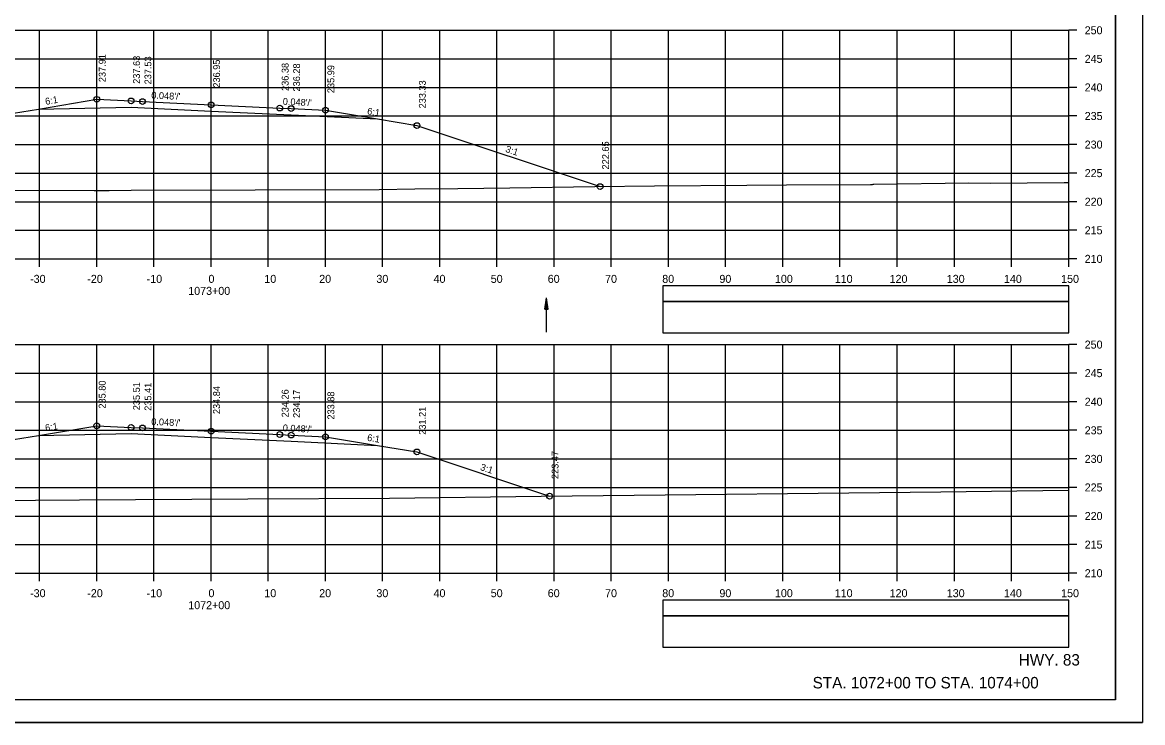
# Model space of a CAD drawing. Extents: x 1386544 to 1388153, y 379785 to 390999.
# Drawn here: x 1387326.7 to 1387522.6, y 389505.6 to 389628.1 of the extents above; entities that cross this region are included whole.
import ezdxf

# ---------------------------------------------------------------- set-up
doc = ezdxf.new("R2010")
doc.units = 0
for name, color, linetype in [('R_Alt Surface', 7, 'Continuous'), ('R_Axis', 7, 'Continuous'), ('R_Axis Annot', 7, 'Continuous'), ('R_Border', 7, 'Continuous'), ('R_Draft', 7, 'Continuous'), ('R_Exist Surface', 7, 'Continuous'), ('R_Fin Surface', 7, 'Continuous'), ('R_Grid', 7, 'Continuous'), ('R_No Plot', 7, 'Continuous'), ('R_Water', 7, 'Continuous'), ('R_Xsect Elev', 7, 'Continuous'), ('R_Xsect Slope', 7, 'Continuous')]:
    doc.layers.add(name, color=color, linetype=linetype)

msp = doc.modelspace()

# ---------------------------------------------------------------- linework, layer by layer
at = {"layer": 'R_Alt Surface'}
for points in [[(1387329.51, 389612.94), (1387345.68, 389613.27), (1387359.68, 389612.59), (1387373.68, 389611.92), (1387388.81, 389611.2)], [(1387329.51, 389555.83), (1387345.68, 389556.15), (1387359.68, 389555.48), (1387373.68, 389554.81), (1387388.81, 389554.08)]]:
    msp.add_lwpolyline(points, dxfattribs=at)
at = {"layer": 'R_Axis'}
for p, q in [((1387509.68, 389586.72), (1387509.68, 389626.72)), ((1387511.08, 389626.72), (1387509.68, 389626.72)), ((1387511.08, 389621.72), (1387509.68, 389621.72)), ((1387511.08, 389616.72), (1387509.68, 389616.72)), ((1387511.08, 389611.72), (1387509.68, 389611.72)), ((1387511.08, 389606.72), (1387509.68, 389606.72)), ((1387511.08, 389601.72), (1387509.68, 389601.72)), ((1387511.08, 389596.72), (1387509.68, 389596.72)), ((1387511.08, 389591.72), (1387509.68, 389591.72)), ((1387209.68, 389586.72), (1387509.68, 389586.72)), ((1387329.68, 389585.32), (1387329.68, 389586.72)), ((1387339.68, 389585.32), (1387339.68, 389586.72)), ((1387349.68, 389585.32), (1387349.68, 389586.72)), ((1387359.68, 389585.32), (1387359.68, 389586.72)), ((1387369.68, 389585.32), (1387369.68, 389586.72)), ((1387379.68, 389585.32), (1387379.68, 389586.72)), ((1387389.68, 389585.32), (1387389.68, 389586.72)), ((1387399.68, 389585.32), (1387399.68, 389586.72)), ((1387409.68, 389585.32), (1387409.68, 389586.72)), ((1387419.68, 389585.32), (1387419.68, 389586.72)), ((1387429.68, 389585.32), (1387429.68, 389586.72)), ((1387439.68, 389585.32), (1387439.68, 389586.72)), ((1387449.68, 389585.32), (1387449.68, 389586.72)), ((1387459.68, 389585.32), (1387459.68, 389586.72)), ((1387469.68, 389585.32), (1387469.68, 389586.72)), ((1387479.68, 389585.32), (1387479.68, 389586.72)), ((1387489.68, 389585.32), (1387489.68, 389586.72)), ((1387499.68, 389585.32), (1387499.68, 389586.72)), ((1387509.68, 389585.32), (1387509.68, 389586.72)), ((1387511.08, 389586.72), (1387509.68, 389586.72)), ((1387509.68, 389531.72), (1387509.68, 389571.72)), ((1387511.08, 389571.72), (1387509.68, 389571.72)), ((1387511.08, 389566.72), (1387509.68, 389566.72)), ((1387511.08, 389561.72), (1387509.68, 389561.72)), ((1387511.08, 389556.72), (1387509.68, 389556.72)), ((1387511.08, 389551.72), (1387509.68, 389551.72)), ((1387511.08, 389546.72), (1387509.68, 389546.72)), ((1387511.08, 389541.72), (1387509.68, 389541.72)), ((1387511.08, 389536.72), (1387509.68, 389536.72)), ((1387209.68, 389531.72), (1387509.68, 389531.72)), ((1387329.68, 389530.32), (1387329.68, 389531.72)), ((1387339.68, 389530.32), (1387339.68, 389531.72)), ((1387349.68, 389530.32), (1387349.68, 389531.72)), ((1387359.68, 389530.32), (1387359.68, 389531.72)), ((1387369.68, 389530.32), (1387369.68, 389531.72)), ((1387379.68, 389530.32), (1387379.68, 389531.72)), ((1387389.68, 389530.32), (1387389.68, 389531.72)), ((1387399.68, 389530.32), (1387399.68, 389531.72)), ((1387409.68, 389530.32), (1387409.68, 389531.72)), ((1387419.68, 389530.32), (1387419.68, 389531.72)), ((1387429.68, 389530.32), (1387429.68, 389531.72)), ((1387439.68, 389530.32), (1387439.68, 389531.72)), ((1387449.68, 389530.32), (1387449.68, 389531.72)), ((1387459.68, 389530.32), (1387459.68, 389531.72)), ((1387469.68, 389530.32), (1387469.68, 389531.72)), ((1387479.68, 389530.32), (1387479.68, 389531.72)), ((1387489.68, 389530.32), (1387489.68, 389531.72)), ((1387499.68, 389530.32), (1387499.68, 389531.72)), ((1387509.68, 389530.32), (1387509.68, 389531.72)), ((1387511.08, 389531.72), (1387509.68, 389531.72))]:
    msp.add_line(p, q, dxfattribs=at)
at = {"layer": 'R_Axis Annot'}
for points in [[(1387438.7, 389579.28), (1387509.68, 389579.28), (1387509.68, 389581.99), (1387438.7, 389581.99)], [(1387438.7, 389573.75), (1387509.68, 389573.75), (1387509.68, 389579.28), (1387438.7, 389579.28)], [(1387438.7, 389524.28), (1387509.68, 389524.28), (1387509.68, 389526.99), (1387438.7, 389526.99)], [(1387438.7, 389518.75), (1387509.68, 389518.75), (1387509.68, 389524.28), (1387438.7, 389524.28)]]:
    msp.add_lwpolyline(points, close=True, dxfattribs=at)
at = {"layer": 'R_Border'}
for q in [(1387517.86, 389715.02), (1387201.68, 389509.56)]:
    msp.add_line((1387517.86, 389509.56), q, dxfattribs=at)
at = {"layer": 'R_Exist Surface'}
for points in [[(1387286.07, 389598.73), (1387339.24, 389598.71), (1387341.84, 389598.7), (1387345.67, 389598.73), (1387389.05, 389598.88), (1387395.33, 389598.96), (1387402.83, 389599.05), (1387411.95, 389599.17), (1387426.8, 389599.36), (1387437.25, 389599.49), (1387453.37, 389599.6), (1387460.34, 389599.68), (1387475, 389599.76), (1387475.39, 389599.76), (1387475.48, 389599.77), (1387475.59, 389599.77), (1387492.2, 389600.02), (1387495.97, 389599.98), (1387508.9, 389600.11), (1387509.68, 389600.11)], [(1387209.68, 389543.31), (1387234.32, 389543.62), (1387279.65, 389544.08), (1387283.69, 389544.13), (1387285.15, 389544.14), (1387290.5, 389544.19), (1387336.68, 389544.56), (1387366.08, 389544.73), (1387390.87, 389544.87), (1387417.41, 389545.18), (1387439.12, 389545.43), (1387471.24, 389545.8), (1387487.29, 389545.97), (1387500.64, 389546.15), (1387509.68, 389546.27)]]:
    msp.add_lwpolyline(points, dxfattribs=at)
at = {"layer": 'R_Fin Surface'}
for points in [[(1387283.92, 389598.72), (1387323.68, 389611.97), (1387329.51, 389612.94), (1387339.68, 389614.64), (1387345.68, 389614.35), (1387347.68, 389614.25), (1387359.68, 389613.68), (1387371.68, 389613.1), (1387373.68, 389613.01), (1387379.68, 389612.72), (1387388.81, 389611.2), (1387395.68, 389610.05), (1387427.72, 389599.37)], [(1387291.72, 389544.2), (1387323.68, 389554.86), (1387329.51, 389555.83), (1387339.68, 389557.52), (1387345.68, 389557.23), (1387347.68, 389557.14), (1387359.68, 389556.56), (1387371.68, 389555.99), (1387373.68, 389555.89), (1387379.68, 389555.6), (1387388.81, 389554.08), (1387395.68, 389552.94), (1387418.89, 389545.2)]]:
    msp.add_lwpolyline(points, dxfattribs=at)
at = {"layer": 'R_Grid'}
for p, q in [((1387209.68, 389626.72), (1387509.68, 389626.72)), ((1387329.68, 389586.72), (1387329.68, 389626.72)), ((1387339.68, 389586.72), (1387339.68, 389626.72)), ((1387349.68, 389586.72), (1387349.68, 389626.72)), ((1387359.68, 389586.72), (1387359.68, 389626.72)), ((1387369.68, 389586.72), (1387369.68, 389626.72)), ((1387379.68, 389586.72), (1387379.68, 389626.72)), ((1387389.68, 389586.72), (1387389.68, 389626.72)), ((1387399.68, 389586.72), (1387399.68, 389626.72)), ((1387409.68, 389586.72), (1387409.68, 389626.72)), ((1387419.68, 389586.72), (1387419.68, 389626.72)), ((1387429.68, 389586.72), (1387429.68, 389626.72)), ((1387439.68, 389586.72), (1387439.68, 389626.72)), ((1387449.68, 389586.72), (1387449.68, 389626.72)), ((1387459.68, 389586.72), (1387459.68, 389626.72)), ((1387469.68, 389586.72), (1387469.68, 389626.72)), ((1387479.68, 389586.72), (1387479.68, 389626.72)), ((1387489.68, 389586.72), (1387489.68, 389626.72)), ((1387499.68, 389586.72), (1387499.68, 389626.72)), ((1387509.68, 389586.72), (1387509.68, 389626.72)), ((1387209.68, 389621.72), (1387509.68, 389621.72)), ((1387209.68, 389616.72), (1387509.68, 389616.72)), ((1387209.68, 389611.72), (1387509.68, 389611.72)), ((1387209.68, 389606.72), (1387509.68, 389606.72)), ((1387209.68, 389601.72), (1387509.68, 389601.72)), ((1387209.68, 389596.72), (1387509.68, 389596.72)), ((1387209.68, 389591.72), (1387509.68, 389591.72)), ((1387209.68, 389586.72), (1387509.68, 389586.72)), ((1387209.68, 389571.72), (1387509.68, 389571.72)), ((1387329.68, 389531.72), (1387329.68, 389571.72)), ((1387339.68, 389531.72), (1387339.68, 389571.72)), ((1387349.68, 389531.72), (1387349.68, 389571.72)), ((1387359.68, 389531.72), (1387359.68, 389571.72)), ((1387369.68, 389531.72), (1387369.68, 389571.72)), ((1387379.68, 389531.72), (1387379.68, 389571.72)), ((1387389.68, 389531.72), (1387389.68, 389571.72)), ((1387399.68, 389531.72), (1387399.68, 389571.72)), ((1387409.68, 389531.72), (1387409.68, 389571.72)), ((1387419.68, 389531.72), (1387419.68, 389571.72)), ((1387429.68, 389531.72), (1387429.68, 389571.72)), ((1387439.68, 389531.72), (1387439.68, 389571.72)), ((1387449.68, 389531.72), (1387449.68, 389571.72)), ((1387459.68, 389531.72), (1387459.68, 389571.72)), ((1387469.68, 389531.72), (1387469.68, 389571.72)), ((1387479.68, 389531.72), (1387479.68, 389571.72)), ((1387489.68, 389531.72), (1387489.68, 389571.72)), ((1387499.68, 389531.72), (1387499.68, 389571.72)), ((1387509.68, 389531.72), (1387509.68, 389571.72)), ((1387209.68, 389566.72), (1387509.68, 389566.72)), ((1387209.68, 389561.72), (1387509.68, 389561.72)), ((1387209.68, 389556.72), (1387509.68, 389556.72)), ((1387209.68, 389551.72), (1387509.68, 389551.72)), ((1387209.68, 389546.72), (1387509.68, 389546.72)), ((1387209.68, 389541.72), (1387509.68, 389541.72)), ((1387209.68, 389536.72), (1387509.68, 389536.72)), ((1387209.68, 389531.72), (1387509.68, 389531.72))]:
    msp.add_line(p, q, dxfattribs=at)
at = {"layer": 'R_No Plot'}
msp.add_line((1387189.28, 389505.58), (1387522.61, 389505.58), dxfattribs=at)
for points in [[(1387189.27, 389718.91), (1387522.61, 389718.91), (1387522.61, 389505.57), (1387189.27, 389505.57)], [(1387435.6, 389715.02), (1387455.22, 389715.02), (1387455.22, 389705.14), (1387471.33, 389705.14), (1387494.53, 389705.14), (1387494.53, 389680.8), (1387517.86, 389680.8), (1387517.86, 389509.56), (1387201.68, 389509.56), (1387201.68, 389715.02)]]:
    msp.add_lwpolyline(points, close=True, dxfattribs=at)
for centre in [(1387339.68, 389614.64), (1387345.68, 389614.35), (1387347.68, 389614.25), (1387359.68, 389613.68), (1387371.68, 389613.1), (1387373.68, 389613.01), (1387379.68, 389612.72), (1387395.68, 389610.05), (1387427.72, 389599.37), (1387339.68, 389557.52), (1387345.68, 389557.23), (1387347.68, 389557.14), (1387359.68, 389556.56), (1387371.68, 389555.99), (1387373.68, 389555.89), (1387379.68, 389555.6), (1387395.68, 389552.94), (1387418.89, 389545.2)]:
    msp.add_circle(centre, 0.5, dxfattribs=at)
at = {"layer": 'R_Water'}
for p, q in [((1387418.06, 389577.91), (1387418.36, 389579.91)), ((1387418.06, 389577.91), (1387418.36, 389579.91)), ((1387418.11, 389577.91), (1387418.36, 389579.58)), ((1387418.11, 389577.91), (1387418.36, 389579.58)), ((1387418.36, 389573.91), (1387418.36, 389579.91)), ((1387418.66, 389577.91), (1387418.36, 389579.91)), ((1387418.66, 389577.91), (1387418.36, 389579.91)), ((1387418.61, 389577.91), (1387418.36, 389579.58)), ((1387418.61, 389577.91), (1387418.36, 389579.58)), ((1387418.06, 389577.91), (1387418.66, 389577.91)), ((1387418.06, 389577.91), (1387418.66, 389577.91)), ((1387418.16, 389577.91), (1387418.36, 389579.23)), ((1387418.16, 389577.91), (1387418.36, 389579.23)), ((1387418.21, 389577.91), (1387418.36, 389578.9)), ((1387418.21, 389577.91), (1387418.36, 389578.9)), ((1387418.26, 389577.91), (1387418.36, 389578.56)), ((1387418.26, 389577.91), (1387418.36, 389578.56)), ((1387418.31, 389577.91), (1387418.36, 389578.23)), ((1387418.31, 389577.91), (1387418.36, 389578.23)), ((1387418.56, 389577.91), (1387418.36, 389579.23)), ((1387418.56, 389577.91), (1387418.36, 389579.23)), ((1387418.51, 389577.91), (1387418.36, 389578.9)), ((1387418.51, 389577.91), (1387418.36, 389578.9)), ((1387418.46, 389577.91), (1387418.36, 389578.56)), ((1387418.46, 389577.91), (1387418.36, 389578.56)), ((1387418.41, 389577.91), (1387418.36, 389578.23)), ((1387418.41, 389577.91), (1387418.36, 389578.23))]:
    msp.add_line(p, q, dxfattribs=at)

# ---------------------------------------------------------------- texts
at = {"layer": 'R_Axis Annot'}
for s, p in [('250', (1387512.48, 389626.02)), ('245', (1387512.48, 389621.02)), ('240', (1387512.48, 389616.02)), ('235', (1387512.48, 389611.02)), ('230', (1387512.48, 389606.02)), ('225', (1387512.48, 389601.02)), ('220', (1387512.48, 389596.02)), ('215', (1387512.48, 389591.02)), ('210', (1387512.48, 389586.02)), ('-30', (1387328.02, 389582.52)), ('-20', (1387338.02, 389582.52)), ('-10', (1387348.41, 389582.52)), ('0', (1387359.22, 389582.52)), ('10', (1387368.99, 389582.52)), ('20', (1387378.59, 389582.52)), ('30', (1387388.59, 389582.52)), ('40', (1387398.59, 389582.52)), ('50', (1387408.59, 389582.52)), ('60', (1387418.56, 389582.52)), ('70', (1387428.59, 389582.52)), ('80', (1387438.59, 389582.52)), ('90', (1387448.59, 389582.52)), ('100', (1387458.3, 389582.52)), ('110', (1387468.76, 389582.52)), ('120', (1387478.36, 389582.52)), ('130', (1387488.36, 389582.52)), ('140', (1387498.36, 389582.52)), ('150', (1387508.36, 389582.52)), ('1073+00', (1387355.68, 389580.42)), ('250', (1387512.48, 389571.02)), ('245', (1387512.48, 389566.02)), ('240', (1387512.48, 389561.02)), ('235', (1387512.48, 389556.02)), ('230', (1387512.48, 389551.02)), ('225', (1387512.48, 389546.02)), ('220', (1387512.48, 389541.02)), ('215', (1387512.48, 389536.02)), ('210', (1387512.48, 389531.02)), ('-30', (1387328.02, 389527.52)), ('-20', (1387338.02, 389527.52)), ('-10', (1387348.41, 389527.52)), ('0', (1387359.22, 389527.52)), ('10', (1387368.99, 389527.52)), ('20', (1387378.59, 389527.52)), ('30', (1387388.59, 389527.52)), ('40', (1387398.59, 389527.52)), ('50', (1387408.59, 389527.52)), ('60', (1387418.56, 389527.52)), ('70', (1387428.59, 389527.52)), ('80', (1387438.59, 389527.52)), ('90', (1387448.59, 389527.52)), ('100', (1387458.3, 389527.52)), ('110', (1387468.76, 389527.52)), ('120', (1387478.36, 389527.52)), ('130', (1387488.36, 389527.52)), ('140', (1387498.36, 389527.52)), ('150', (1387508.36, 389527.52)), ('1072+00', (1387355.68, 389525.42))]:
    msp.add_text(s, height=1.4, dxfattribs=at).set_placement(p)
at = {"layer": 'R_Draft'}
for s, p in [('HWY. 83', (1387500.94, 389515.56)), ('STA. 1072+00 TO STA. 1074+00', (1387464.89, 389511.56))]:
    msp.add_text(s, height=2, dxfattribs=at).set_placement(p)
at = {"layer": 'R_Xsect Elev'}
for s, p in [('237.91', (1387341.23, 389617.64)), ('237.63', (1387347.23, 389617.35)), ('237.53', (1387349.23, 389617.25)), ('236.95', (1387361.23, 389616.68)), ('236.38', (1387373.23, 389616.1)), ('236.28', (1387375.23, 389616.01)), ('235.99', (1387381.23, 389615.72)), ('233.33', (1387397.23, 389613.05)), ('222.65', (1387429.27, 389602.37)), ('235.80', (1387341.23, 389560.52)), ('235.51', (1387347.23, 389560.23)), ('235.41', (1387349.23, 389560.14)), ('234.84', (1387361.23, 389559.56)), ('234.26', (1387373.23, 389558.99)), ('234.17', (1387375.23, 389558.89)), ('233.88', (1387381.23, 389558.6)), ('231.21', (1387397.23, 389555.94)), ('223.47', (1387420.44, 389548.2))]:
    msp.add_text(s, height=1.2, rotation=90, dxfattribs=at).set_placement(p)
at = {"layer": 'R_Xsect Slope'}
for s, rotation, p in [('6:1', 9.4623, (1387330.75, 389613.66)), ("0.048'/'", 357.2519, (1387349.19, 389614.78)), ("0.048'/'", 357.2519, (1387372.19, 389613.68)), ('6:1', 350.5377, (1387386.91, 389612.02)), ('3:1', 341.5651, (1387411.07, 389605.45)), ('6:1', 9.4623, (1387330.75, 389556.54)), ("0.048'/'", 357.2519, (1387349.19, 389557.67)), ("0.048'/'", 357.2519, (1387372.19, 389556.56)), ('6:1', 350.5377, (1387386.91, 389554.9)), ('3:1', 341.5651, (1387406.65, 389549.8))]:
    msp.add_text(s, height=1.2, rotation=rotation, dxfattribs=at).set_placement(p)

doc.saveas('drawing.dxf')
